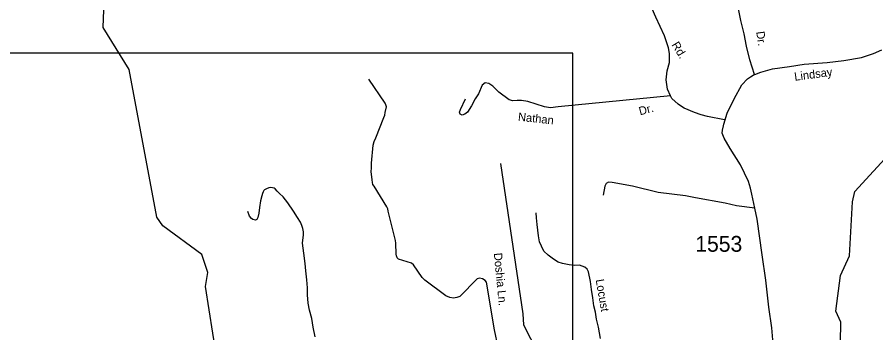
# Model space of a CAD drawing. Extents: x 884530 to 1028605, y 526725 to 653634.
# Drawn here: x 968887 to 975676, y 633434 to 635930 of the extents above; entities that cross this region are included whole.
import ezdxf

# ---------------------------------------------------------------- set-up
doc = ezdxf.new("R2010")
doc.units = 0
for name, color, linetype in [('Exist Hydrographic Creek Single Shore', 7, 'Continuous'), ('Exist Road Non-System Type 51', 7, 'Continuous'), ('Exist Road Non-System Type 51 Label', 7, 'Continuous'), ('Exist Road Secondary Type 51 Attributed', 7, 'Continuous'), ('Exist Road Secondary Type 51 Label', 7, 'Continuous'), ('Exist Road Secondary Type 51 Number Label', 7, 'Continuous'), ('Map Preparation Inset Cut Line', 7, 'Continuous')]:
    doc.layers.add(name, color=color, linetype=linetype)

msp = doc.modelspace()

# ---------------------------------------------------------------- linework, layer by layer
at = {"layer": 'Exist Hydrographic Creek Single Shore'}
for points in [[(971173.9, 630631.7), (971175, 631214.2), (970520.9, 632666.8), (970583.6, 632883.9), (970530.5, 633019), (970463, 633245.8), (970376.2, 633800.7), (970395.5, 633911.6), (970347.6, 634053.1), (970038.6, 634279.3), (969990.9, 634349.1), (969772.7, 635515.2), (969567.5, 635847.5), (969574.7, 636057.4), (969638.4, 636213.7)], [(975357, 631702.5), (975382.1, 632069.6), (975356, 632388.1), (975284.7, 632580.7), (975272.6, 632681.2), (975320.8, 632733.5), (975486.7, 632791.3), (975515.7, 632829), (975525.2, 632948.1), (975480.1, 633199.2), (975396.7, 633356.4), (975399.1, 633518.6), (975360.4, 633604.7), (975395.2, 633886.3), (975467.2, 634042.4), (975490.4, 634468.5), (975509.9, 634550.2), (975804.4, 634872.5), (975948.3, 635168.2), (976404.3, 635818.7), (976454.9, 635834.1)]]:
    msp.add_lwpolyline(points, dxfattribs=at)
at = {"layer": 'Exist Road Non-System Type 51'}
for points in [[(974716.9, 635477.4), (974679.7, 635593.1), (974652.1, 635700.4), (974633.8, 635796.8), (974608.5, 635902.5), (974592.4, 635982.9), (974574, 636040.3), (974564.8, 636104.6), (974564.8, 636148.3), (974562.5, 636198.8), (974601.6, 636467.6), (974597, 636506.6), (974585.5, 636541.1), (974523.5, 636697.3), (974493.6, 636768.5), (974456.9, 636848.9), (974404, 636982.1), (974302.1, 637213.8), (974329.2, 637302.5), (974464.4, 637360.6), (974441.2, 637742.9), (974572.5, 637831.7)], [(974051.2, 635307.2), (974029.3, 635359.7), (974018.2, 635435.1), (974025.5, 635504.9), (974043.5, 635570.8), (974044.5, 635643.1), (974035.6, 635688.1), (974003.9, 635781.2), (973937.3, 635928.5), (973850, 636128.7), (973827.6, 636189.1), (973820.7, 636206.9), (973776.5, 636301.6), (973705.7, 636465.8), (973692, 636511.5)], [(972775.4, 632908.4), (972660.8, 633457.7), (972598.5, 633834.1), (972587.5, 633846.5), (972566.7, 633861.7), (972543.2, 633867.3), (972522.5, 633861.7), (972386.8, 633720.5), (972363.3, 633712.2), (972335.7, 633708.1), (972306.5, 633712.2), (972274.8, 633727.5), (972110.1, 633849.3), (972088, 633871.4), (972020.1, 633971), (972004.9, 633983.5), (971901.1, 634015.3), (971891.4, 634026.4), (971886, 634041.6), (971884.5, 634055.4), (971880.3, 634142.6), (971877.7, 634164.7), (971872, 634184.1), (971819.5, 634395.8), (971816.8, 634413.8), (971809.8, 634430.4), (971710.1, 634592.3), (971699.2, 634606.2), (971695, 634622.8), (971692.2, 634643.5), (971686.7, 634708.6), (971688.1, 634734.9), (971689.4, 634776.4), (971701.8, 634917.5), (971708.8, 634946.5), (971721.2, 634975.6), (971785, 635137.5), (971793.2, 635155.5), (971797.4, 635176.3), (971805.7, 635221.9), (971802.8, 635237.1), (971796, 635251), (971666.8, 635438.4)], [(974051.2, 635307.2), (973163, 635221.5), (973103.8, 635213.6), (973055.3, 635221), (972924.7, 635263), (972874, 635269.5), (972840.3, 635271.5), (972804.4, 635267.3), (972777, 635275.8), (972694.9, 635335.6), (972646.8, 635383.6), (972614.7, 635406.4), (972587.3, 635410.7), (972562.6, 635392.2), (972533.4, 635323.5), (972507.7, 635284), (972478.5, 635229), (972447.7, 635179.2), (972427, 635161.9), (972406, 635155.5), (972389.1, 635161.9), (972384.8, 635178.8), (972391.2, 635199.8), (972432, 635284)], [(974477.9, 635116.7), (974344.2, 635144.4), (974293.5, 635158.7), (974241.9, 635175.6), (974161, 635210.3), (974138, 635222.2), (974112.6, 635241), (974063.1, 635287.4), (974051.2, 635307.2)], [(973061, 632891), (973023.7, 633212), (972989.9, 633313.4), (972936.9, 633405), (972893.5, 633496.7), (972888.6, 633583.5), (972710.2, 634772.9)], [(974718.1, 634419.9), (974574.3, 634437.9), (974484.4, 634459.1), (974250.7, 634500), (974170.6, 634518), (973954.9, 634542.5), (973752.9, 634593.9), (973589.8, 634623.6), (973561.8, 634624.5), (973543.6, 634615.1), (973532.8, 634593.5), (973520.4, 634521.9)], [(971243.5, 633403.1), (971226.4, 633478.3), (971216.7, 633546.7), (971197.2, 633613.1), (971188.1, 633667.8), (971183.5, 633733.6), (971183, 633789.2), (971177.7, 633852.2), (971168.9, 633923.1), (971164, 633981), (971152.4, 634063), (971142.6, 634141.6), (971150.4, 634208.2), (971149.6, 634231.6), (971145, 634257.6), (971137.9, 634283.7), (971126.9, 634308.4), (971103.4, 634346.2), (971071.5, 634396.3), (971026.6, 634461.4), (970988.8, 634509), (970962.1, 634535), (970943.2, 634555.2), (970927, 634573.3), (970917.5, 634578.4), (970906.1, 634580.6), (970892.5, 634581.9), (970877.5, 634580), (970857.3, 634573.3), (970843, 634564.3), (970836.5, 634559), (970830.7, 634549.9), (970825.4, 634535), (970820.8, 634517.4), (970810.5, 634477.7), (970803.9, 634425.6), (970796.7, 634378.8), (970790.3, 634344.9), (970781.2, 634329.2), (970770.8, 634325.4), (970760.3, 634326.6), (970749.3, 634330.6), (970738.2, 634338.4), (970723.2, 634357.2), (970710.5, 634392.6)], [(973499, 633390.3), (973481.8, 633478.1), (973467.3, 633540.9), (973458.9, 633597.8), (973447.3, 633648.7), (973437.3, 633711.2), (973427.7, 633776.5), (973419.7, 633838.7), (973404.7, 633915.8), (973393.9, 633937.2), (973374.7, 633954.4), (973331.6, 633968), (973291.1, 633967.3), (973250.4, 633971.5), (973199, 633982.2), (973164.8, 633992.9), (973126.2, 634016.5), (973085.5, 634048.6), (973051.2, 634080.8), (973031.9, 634119.3), (973016.9, 634153.6), (973008.3, 634200.8), (972997.7, 634290.7), (972993.4, 634342.1), (972989.1, 634382.8)]]:
    msp.add_lwpolyline(points, dxfattribs=at)
at = {"layer": 'Exist Road Secondary Type 51 Attributed'}
msp.add_lwpolyline([(974862.7, 633346.4), (974854.6, 633472.3), (974830.5, 633637.7), (974806.2, 633849.5), (974777.7, 634051.2), (974736.1, 634333.2), (974718.1, 634419.9), (974694, 634530.6), (974683.8, 634578.5), (974669.1, 634630.8), (974605.3, 634761.6), (974523.6, 634890.8), (974477, 634973.4), (974461.9, 635013.6), (974462.7, 635035.6), (974472, 635071.4), (974474.5, 635083.3), (974501.4, 635170.4), (974555.4, 635284.6), (974617.2, 635394.6), (974660.9, 635441.1), (974685.5, 635458.2), (974714, 635475.3), (974718.3, 635477), (974766.8, 635495.4), (974857.8, 635520.2), (974994.3, 635539.9), (975108.7, 635557.9), (975290.1, 635571), (975423.3, 635586.5), (975563, 635611.9), (975657.8, 635643), (975724, 635671.4)], dxfattribs=at)
at = {"layer": 'Map Preparation Inset Cut Line'}
msp.add_lwpolyline([(929019.7, 608590.9), (973281.3, 608590.9), (973281.3, 635645.7), (929019.7, 635645.7)], close=True, dxfattribs=at)

# ---------------------------------------------------------------- texts
at = {"layer": 'Exist Road Non-System Type 51 Label'}
for s, rotation, p in [('Dr.', 277.75371, (974729.8, 635813.7)), ('Rd.', 301.25549, (974058.1, 635711.3)), ('Dr.', 15.0657, (973811.7, 635153.1)), ('Nathan', 353.90149, (972844.4, 635111.4)), ('Doshia Ln.', 275.51902, (972655.1, 634063.5)), ('Locust', 279.49977, (973460.9, 633853.1))]:
    msp.add_text(s, height=65.62, rotation=rotation, dxfattribs=at).set_placement(p)
at = {"layer": 'Exist Road Secondary Type 51 Label'}
msp.add_text('Lindsay', height=65.62, rotation=7.56273, dxfattribs=at).set_placement((975035.2, 635426.3))
at = {"layer": 'Exist Road Secondary Type 51 Number Label'}
msp.add_text('1553', height=125, dxfattribs=at).set_placement((974247.9, 634074.9))

doc.saveas('drawing.dxf')
